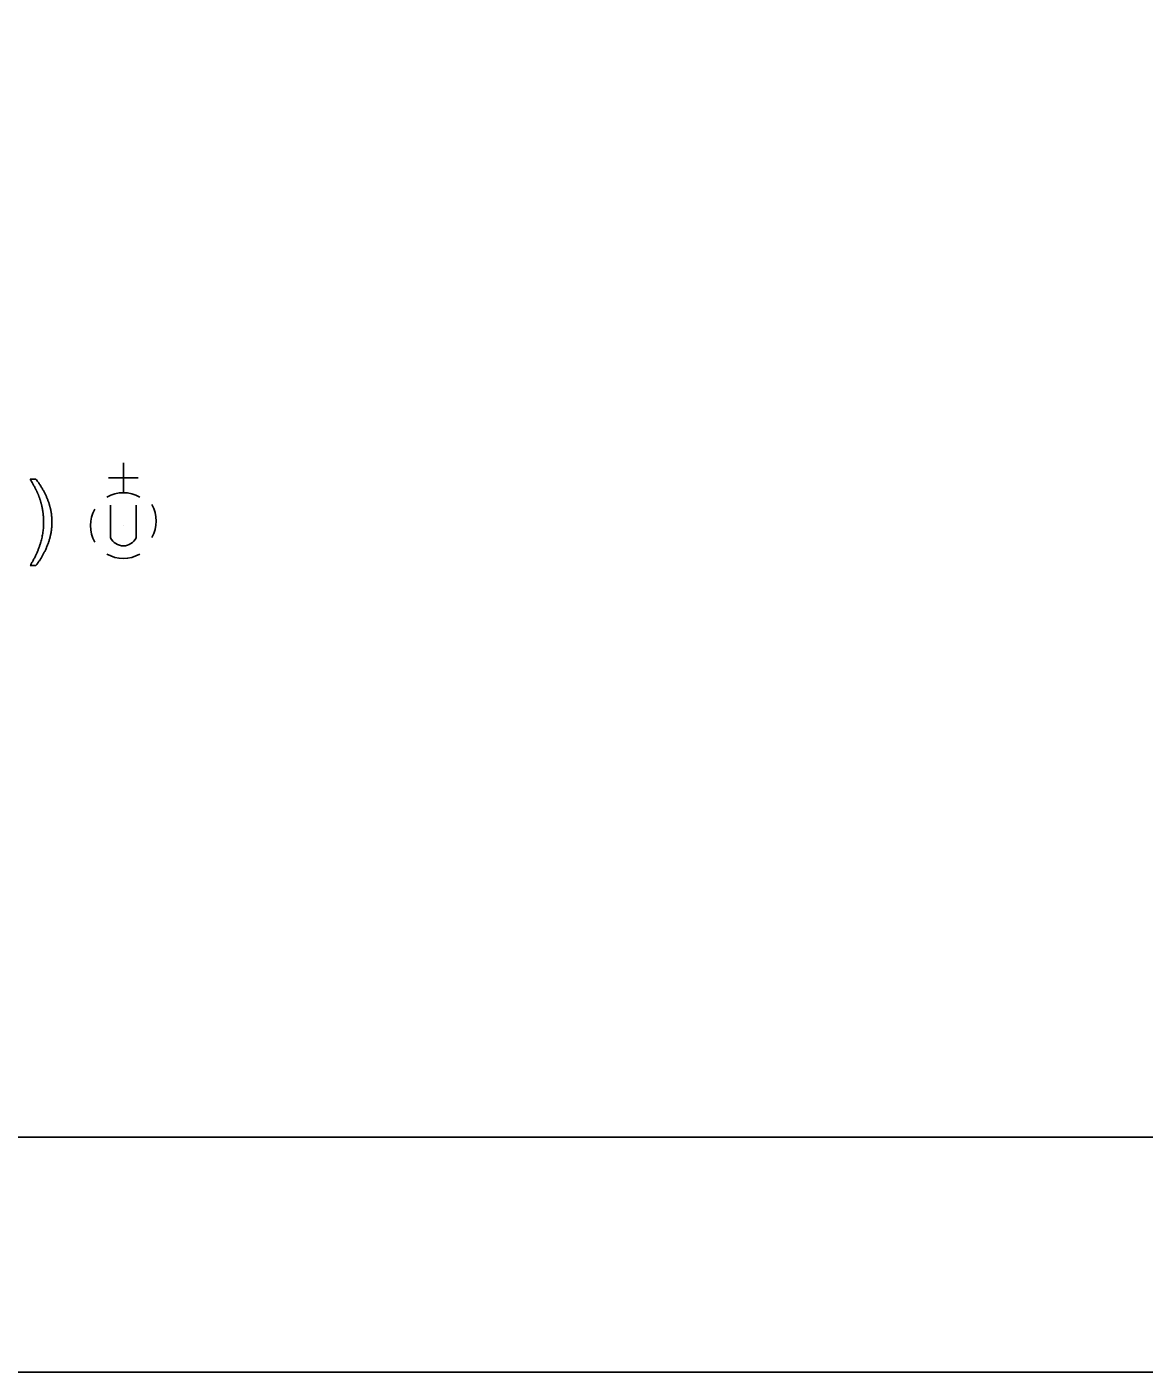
# Model space of a CAD drawing. Extents: x 0 to 34, y 0 to 22.
# Drawn here: x 14.152 to 16.53, y 0 to 2.863 of the extents above; entities that cross this region are included whole.
import ezdxf

# ---------------------------------------------------------------- set-up
doc = ezdxf.new("R2010")
doc.units = 0
for name, color, linetype in [('SH_Border', 7, 'Continuous'), ('SH_Cut_Line', 7, 'Continuous'), ('SH_Text', 7, 'Continuous')]:
    doc.layers.add(name, color=color, linetype=linetype)

msp = doc.modelspace()

# ---------------------------------------------------------------- linework, layer by layer
at = {"layer": 'SH_Border'}
msp.add_lwpolyline([(1.5, 21.5), (33.5, 21.5), (33.5, 0.5), (1.5, 0.5)], close=True, dxfattribs=at)
at = {"layer": 'SH_Cut_Line'}
msp.add_lwpolyline([(0, 0), (34, 0), (34, 22), (0, 22)], close=True, dxfattribs=at)
at = {"layer": 'SH_Text'}
for p, q in [((14.3576, 1.8718), (14.3576, 1.9353)), ((14.1593, 1.9005), (14.1715, 1.9005)), ((14.3894, 1.9036), (14.3258, 1.9036)), ((14.3305, 1.8449), (14.3305, 1.776)), ((14.3847, 1.8449), (14.3847, 1.776)), ((14.3576, 1.8018), (14.3576, 1.8018)), ((14.1715, 1.717), (14.1593, 1.717))]:
    msp.add_line(p, q, dxfattribs=at)
for centre, radius, start, end in [((14.3576, 1.8018), 0.07, 60.0184, 120.0157), ((14.3576, 1.8018), 0.07, 150.0184, 209.9816), ((14.3576, 1.8114), 0.07, 330.0184, 29.9816), ((14.3576, 1.7887), 0.03, 205.1924, 334.8076), ((14.3576, 1.8018), 0.07, 239.9843, 299.9816)]:
    msp.add_arc(centre, radius, start, end, dxfattribs=at)
for points in [[(14.1746, 1.8719), (14.1709, 1.8805), (14.1593, 1.9005)], [(14.1715, 1.9005), (14.1895, 1.8766), (14.1981, 1.8524)], [(14.1837, 1.8444), (14.1804, 1.8587), (14.1746, 1.8719)], [(14.1878, 1.8088), (14.1878, 1.8267), (14.1837, 1.8444)], [(14.1981, 1.8524), (14.2055, 1.8316), (14.2055, 1.8089)], [(14.1593, 1.717), (14.1878, 1.7628), (14.1878, 1.8088)], [(14.2055, 1.8089), (14.2055, 1.7831), (14.1956, 1.759)], [(14.1956, 1.759), (14.1857, 1.735), (14.1715, 1.717)]]:
    msp.add_open_spline(points, degree=2, dxfattribs=at)

doc.saveas('drawing.dxf')
